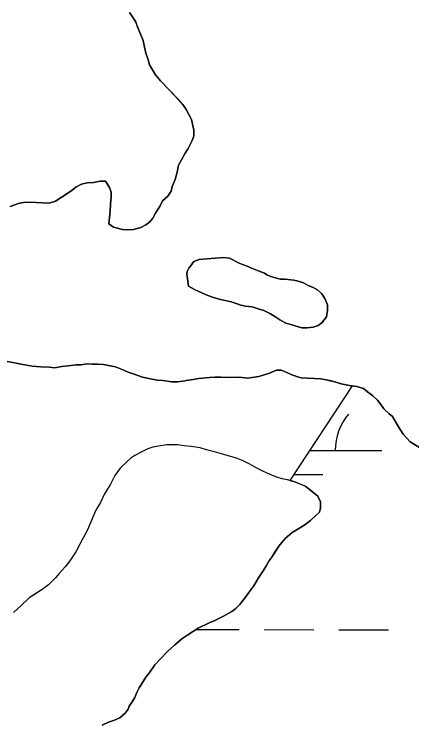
# Model space of a CAD drawing. Extents: x 3161514 to 3199414, y 831166 to 856601.
# Drawn here: x 3194342.3 to 3194598, y 847576.2 to 848032.9 of the extents above; entities that cross this region are included whole.
import ezdxf

# ---------------------------------------------------------------- set-up
doc = ezdxf.new("R2010")
doc.units = 0
for name, color, linetype in [('V-SITE-VEGE', 7, 'Continuous'), ('V-TOPO-SHOR', 7, 'Continuous'), ('V-WETL-SWMP', 7, 'Continuous')]:
    doc.layers.add(name, color=color, linetype=linetype)

msp = doc.modelspace()

# ---------------------------------------------------------------- linework, layer by layer
at = {"layer": 'V-SITE-VEGE'}
for points in [[(3194416.42, 848034.01), (3194418.82, 848030.59), (3194420.42, 848027.69), (3194421.49, 848024.79), (3194425.23, 848016.1), (3194426.05, 848011.62), (3194426.87, 848007.93), (3194428.47, 848003.45), (3194429.28, 848000.29), (3194433.28, 847993.97), (3194436.47, 847990.03), (3194442.04, 847984.26), (3194450.81, 847974.8), (3194452.94, 847971.65), (3194456.41, 847965.07), (3194457.77, 847958.21), (3194457.79, 847954.51), (3194456.75, 847951.6), (3194454.14, 847946.57), (3194452.31, 847943.4), (3194449.96, 847939.16), (3194447.86, 847935.71), (3194447.1, 847931.22), (3194445.8, 847926.46), (3194443.98, 847921.97), (3194443.21, 847919.06), (3194441.11, 847915.88), (3194437.7, 847912.69), (3194436.13, 847909.52), (3194433.25, 847904.75)], [(3194433.25, 847904.75), (3194431.42, 847901.57), (3194429.59, 847899.18), (3194426.96, 847897.32), (3194423.8, 847895.72), (3194419.06, 847894.37), (3194415.1, 847894.08), (3194411.93, 847894.33), (3194406.11, 847895.88), (3194403.2, 847897.98), (3194403.94, 847906.16), (3194404.18, 847910.66), (3194404.69, 847915.14), (3194404.67, 847918.31), (3194403.59, 847921.47), (3194400.93, 847925.42), (3194397.5, 847925.4), (3194393.28, 847924.58), (3194389.32, 847924.3), (3194385.63, 847923.48), (3194381.95, 847921.61), (3194379.58, 847919.76), (3194376.69, 847917.63), (3194372.48, 847914.96), (3194368.8, 847912.57), (3194364.85, 847911.22), (3194360.36, 847911.46), (3194356.4, 847911.7), (3194352.96, 847911.95), (3194348.21, 847911.66), (3194345.05, 847911.11), (3194339.77, 847909.23)], [(3194337.7, 847809.44), (3194342.46, 847808.41), (3194346.69, 847807.64), (3194353.82, 847806.36), (3194359.37, 847805.86), (3194364.91, 847805.63), (3194368.35, 847805.38), (3194372.83, 847806.2), (3194377.05, 847806.49), (3194382.06, 847807.31), (3194385.23, 847807.32), (3194389.45, 847807.88), (3194392.62, 847807.63), (3194396.32, 847807.65), (3194399.75, 847807.41), (3194403.98, 847806.64), (3194407.41, 847805.87), (3194411.65, 847804.31), (3194415.62, 847802.48), (3194418.79, 847801.44), (3194424.87, 847799.37), (3194430.95, 847798.08), (3194434.39, 847797.31), (3194437.82, 847797.06), (3194443.63, 847796.3), (3194447.59, 847796.33), (3194452.34, 847796.88), (3194452.87, 847797.15), (3194457.35, 847797.7), (3194461.05, 847798.52), (3194467.91, 847799.08), (3194471.6, 847799.37), (3194475.3, 847799.39), (3194481.63, 847799.16), (3194486.91, 847799.19), (3194492.46, 847798.69), (3194499.58, 847799.79), (3194502.48, 847800.6), (3194506.43, 847801.94), (3194510.91, 847803.81), (3194514.08, 847803.83), (3194517.25, 847802.53)], [(3194517.25, 847802.53), (3194520.96, 847800.7), (3194523.34, 847799.92), (3194523.87, 847799.66), (3194526.78, 847798.89), (3194530.74, 847798.64), (3194535.49, 847798.41), (3194539.45, 847798.17), (3194542.89, 847797.66), (3194549.23, 847796.11), (3194552.67, 847795.07), (3194559.01, 847793.79), (3194559.61, 847793.7), (3194562.71, 847793.28), (3194566.94, 847791.98), (3194569.59, 847789.89), (3194573.04, 847787.27), (3194575.96, 847784.38), (3194578.09, 847781.75), (3194579.95, 847778.86), (3194580.22, 847778.59), (3194583.14, 847775.97), (3194585.52, 847773.87), (3194589.52, 847767.3), (3194592.45, 847762.56), (3194596.97, 847757.57), (3194603.06, 847753.91)], [(3194519.71, 847732.7), (3194518.17, 847733.1), (3194514.74, 847733.88), (3194511.3, 847734.91), (3194508.39, 847735.95), (3194502.57, 847738.56), (3194498.33, 847740.65), (3194493.83, 847743.26), (3194489.59, 847745.35), (3194485.36, 847747.17), (3194481.39, 847748.21), (3194477.16, 847749.5), (3194471.08, 847751.32), (3194466.06, 847752.61), (3194461.83, 847753.9), (3194456.01, 847754.66), (3194451.52, 847755.17), (3194447.29, 847755.67), (3194440.43, 847755.63), (3194435.16, 847754.81), (3194431.46, 847754.26), (3194428.3, 847753.19), (3194424.36, 847751.32), (3194419.88, 847748.91), (3194417.25, 847747.05), (3194414.89, 847744.93), (3194410.42, 847740.68), (3194407.02, 847735.91), (3194404.14, 847730.35), (3194402.05, 847726.91), (3194400.22, 847723.72), (3194397.88, 847718.7), (3194394.73, 847713.66), (3194393.43, 847710.75), (3194389.52, 847700.96), (3194384.56, 847691.69), (3194381.95, 847686.93), (3194380.12, 847684.28), (3194378.02, 847681.1), (3194375.14, 847677.12), (3194371.2, 847672.87), (3194368.85, 847670.22), (3194364.38, 847665.71), (3194360.96, 847663.05), (3194352.02, 847657.19), (3194346.77, 847652.41), (3194341.78, 847647.9)], [(3194427.02, 847606.14), (3194429.12, 847608.79), (3194432.78, 847614.09), (3194436.46, 847618.07), (3194441.18, 847622.85), (3194445.38, 847626.83), (3194450.11, 847630.82), (3194454.06, 847633.48), (3194460.63, 847637.74), (3194467.74, 847641.21), (3194471.43, 847642.55), (3194476.43, 847645.22), (3194482.22, 847648.42), (3194484.85, 847650.29), (3194487.47, 847652.94), (3194491.14, 847657.71), (3194493.24, 847660.63), (3194496.38, 847664.87), (3194499.52, 847670.17), (3194502.4, 847674.67), (3194504.49, 847678.11), (3194506.06, 847680.76), (3194507.89, 847683.41), (3194512.6, 847690.57), (3194516.54, 847695.34), (3194521, 847699.33), (3194522.06, 847699.86), (3194528.63, 847703.86), (3194532.84, 847707.05), (3194536.25, 847710.24), (3194538.62, 847712.36), (3194539.39, 847715.27), (3194539.37, 847718.97), (3194537.5, 847722.65), (3194531.93, 847727.11), (3194529.54, 847729.21), (3194522.14, 847732.07), (3194519.71, 847732.7)], [(3194398.95, 847575.35), (3194402.9, 847577.22), (3194406.85, 847578.57), (3194410.27, 847579.91), (3194413.69, 847583.09), (3194415.52, 847585.48), (3194416.3, 847587.6), (3194418.13, 847590.25), (3194419.96, 847593.16), (3194421.27, 847596.34), (3194422.57, 847599.25), (3194425.19, 847603.49), (3194427.02, 847606.14)]]:
    msp.add_lwpolyline(points, dxfattribs=at)
msp.add_lwpolyline([(3194454.36, 847857.77), (3194453.25, 847865.88), (3194453.6, 847867.29), (3194454.65, 847869.42), (3194455.7, 847870.83), (3194457.8, 847873.67), (3194461.32, 847875.1), (3194466.26, 847875.48), (3194471.55, 847875.86), (3194477.19, 847876.25), (3194480.73, 847875.91), (3194487.45, 847872.43), (3194492.05, 847870.68), (3194495.58, 847869.29), (3194499.83, 847867.55), (3194503.37, 847866.16), (3194504.79, 847865.11), (3194507.26, 847864.07), (3194513.27, 847862.33), (3194516.45, 847862.35), (3194522.1, 847861.68), (3194524.93, 847860.99), (3194528.46, 847859.95), (3194531.29, 847858.2), (3194534.12, 847857.16), (3194537.31, 847855.41), (3194540.15, 847852.96), (3194542.28, 847849.44), (3194543.71, 847845.92), (3194543.73, 847842.39), (3194543.05, 847838.15), (3194540.25, 847834.26), (3194537.79, 847832.47), (3194534.62, 847831.4), (3194530.74, 847831.02), (3194527.21, 847831), (3194523.68, 847832.04), (3194520.14, 847833.08), (3194516.96, 847834.12), (3194513.06, 847836.22), (3194510.58, 847837.97), (3194507.04, 847840.07), (3194502.8, 847842.16), (3194499.26, 847843.2), (3194495.37, 847844.59), (3194491.14, 847844.92), (3194487.95, 847845.6), (3194485.12, 847846.65), (3194481.94, 847847.69), (3194478.05, 847848.73), (3194474.17, 847849.41), (3194469.93, 847850.8), (3194466.74, 847851.84), (3194461.44, 847854.28), (3194458.25, 847855.67)], close=True, dxfattribs=at)
at = {"layer": 'V-TOPO-SHOR'}
msp.add_line((3194519.71, 847732.7), (3194519.59, 847732.73), dxfattribs=at)
for points in [[(3194403.59, 847921.47), (3194404.67, 847918.31), (3194404.69, 847915.14), (3194404.18, 847910.65), (3194403.94, 847906.16), (3194403.2, 847897.98), (3194406.11, 847895.88), (3194411.93, 847894.33), (3194415.1, 847894.08), (3194419.06, 847894.37), (3194423.8, 847895.72), (3194426.96, 847897.32), (3194429.59, 847899.18), (3194431.42, 847901.57), (3194433.25, 847904.75), (3194436.13, 847909.52), (3194437.7, 847912.69), (3194441.11, 847915.88), (3194443.21, 847919.06), (3194443.98, 847921.97), (3194445.8, 847926.46), (3194447.1, 847931.22), (3194447.86, 847935.71), (3194449.96, 847939.16), (3194452.31, 847943.4), (3194454.14, 847946.57), (3194456.75, 847951.6), (3194457.79, 847954.51), (3194457.77, 847958.21), (3194456.41, 847965.07), (3194452.94, 847971.65), (3194450.81, 847974.8), (3194447.89, 847977.96), (3194442.04, 847984.26), (3194436.47, 847990.03), (3194433.28, 847993.97), (3194429.28, 848000.29), (3194428.47, 848003.45), (3194426.87, 848007.93), (3194426.05, 848011.62), (3194425.23, 848016.1), (3194421.49, 848024.79), (3194420.42, 848027.69), (3194418.82, 848030.59), (3194416.42, 848034.01)], [(3194339.77, 847909.23), (3194345.05, 847911.11), (3194348.21, 847911.66), (3194352.96, 847911.95), (3194356.4, 847911.7), (3194360.36, 847911.46), (3194364.85, 847911.22), (3194368.8, 847912.57), (3194372.48, 847914.96), (3194376.69, 847917.63), (3194379.58, 847919.76), (3194381.95, 847921.61), (3194385.63, 847923.48), (3194389.32, 847924.3), (3194393.28, 847924.58), (3194397.5, 847925.4), (3194400.93, 847925.42), (3194403.59, 847921.47)], [(3194454.36, 847857.77), (3194458.25, 847855.67), (3194461.44, 847854.28), (3194466.74, 847851.84), (3194469.93, 847850.8), (3194474.17, 847849.41), (3194478.05, 847848.73), (3194481.94, 847847.69), (3194485.12, 847846.65), (3194487.95, 847845.6), (3194491.14, 847844.92), (3194495.37, 847844.59), (3194499.26, 847843.2), (3194502.8, 847842.16), (3194507.04, 847840.07), (3194510.58, 847837.97), (3194513.06, 847836.22), (3194516.96, 847834.12), (3194520.14, 847833.08), (3194523.68, 847832.04), (3194527.21, 847831), (3194530.74, 847831.02), (3194534.62, 847831.4), (3194537.79, 847832.47), (3194540.25, 847834.25), (3194543.05, 847838.15), (3194543.73, 847842.39), (3194543.71, 847845.92), (3194542.28, 847849.44), (3194540.15, 847852.96), (3194537.31, 847855.41), (3194534.12, 847857.16), (3194531.29, 847858.2), (3194528.46, 847859.95), (3194524.93, 847860.99), (3194522.1, 847861.68), (3194516.45, 847862.35), (3194513.27, 847862.33), (3194507.26, 847864.07), (3194504.79, 847865.11), (3194503.37, 847866.16), (3194499.83, 847867.55), (3194495.58, 847869.29), (3194492.05, 847870.68), (3194487.45, 847872.42), (3194480.73, 847875.91), (3194477.19, 847876.25), (3194471.55, 847875.86), (3194466.26, 847875.48), (3194461.32, 847875.1), (3194457.8, 847873.67), (3194455.7, 847870.83), (3194454.65, 847869.42), (3194453.6, 847867.29), (3194453.25, 847865.88), (3194454.36, 847857.77)], [(3194559.61, 847793.7), (3194559.01, 847793.79), (3194552.67, 847795.07), (3194549.23, 847796.11), (3194546.06, 847796.88), (3194542.89, 847797.66), (3194539.45, 847798.17), (3194535.49, 847798.41), (3194530.74, 847798.64), (3194526.78, 847798.89), (3194523.87, 847799.66), (3194523.34, 847799.92), (3194520.96, 847800.7), (3194517.25, 847802.53), (3194514.08, 847803.83), (3194510.91, 847803.81), (3194506.43, 847801.94), (3194502.48, 847800.6), (3194499.58, 847799.79), (3194492.46, 847798.69), (3194486.91, 847799.19), (3194481.63, 847799.16), (3194475.3, 847799.39), (3194471.6, 847799.37), (3194467.91, 847799.08), (3194461.05, 847798.52), (3194457.35, 847797.7), (3194452.87, 847797.15), (3194452.34, 847796.88), (3194447.59, 847796.33), (3194443.63, 847796.3), (3194437.82, 847797.06), (3194434.39, 847797.31), (3194430.95, 847798.08), (3194424.87, 847799.37), (3194418.79, 847801.44), (3194415.62, 847802.48), (3194411.65, 847804.31), (3194407.41, 847805.87), (3194403.98, 847806.64), (3194399.75, 847807.41), (3194396.32, 847807.65), (3194392.62, 847807.63), (3194389.45, 847807.88), (3194385.23, 847807.33), (3194382.06, 847807.31), (3194377.05, 847806.49), (3194372.83, 847806.2), (3194368.35, 847805.38), (3194364.91, 847805.63), (3194359.37, 847805.86), (3194353.82, 847806.36), (3194346.69, 847807.64), (3194342.46, 847808.41), (3194337.7, 847809.44)], [(3194603.06, 847753.91), (3194596.97, 847757.57), (3194592.45, 847762.56), (3194589.52, 847767.3), (3194585.52, 847773.87), (3194583.14, 847775.97), (3194580.22, 847778.59), (3194579.95, 847778.86), (3194578.09, 847781.75), (3194575.96, 847784.38), (3194573.04, 847787.27), (3194569.59, 847789.89), (3194566.94, 847791.98), (3194562.71, 847793.28), (3194559.61, 847793.7)], [(3194519.59, 847732.73), (3194518.17, 847733.1), (3194514.74, 847733.88), (3194511.3, 847734.91), (3194508.39, 847735.95), (3194502.57, 847738.56), (3194498.33, 847740.65), (3194493.83, 847743.26), (3194489.59, 847745.35), (3194485.36, 847747.17), (3194481.39, 847748.21), (3194477.16, 847749.5), (3194471.08, 847751.32), (3194466.06, 847752.61), (3194461.83, 847753.9), (3194456.01, 847754.66), (3194451.52, 847755.17), (3194447.29, 847755.67), (3194440.43, 847755.63), (3194435.16, 847754.81), (3194431.46, 847754.26), (3194428.3, 847753.19), (3194424.35, 847751.32), (3194419.88, 847748.91), (3194417.25, 847747.05), (3194414.89, 847744.93), (3194410.42, 847740.68), (3194407.02, 847735.91), (3194404.14, 847730.35), (3194402.05, 847726.91), (3194400.22, 847723.72), (3194397.87, 847718.7), (3194394.73, 847713.66), (3194393.43, 847710.75), (3194389.52, 847700.96), (3194384.56, 847691.69), (3194381.95, 847686.93), (3194380.12, 847684.28), (3194378.02, 847681.1), (3194375.14, 847677.12), (3194371.2, 847672.87), (3194368.85, 847670.22), (3194364.38, 847665.71), (3194360.96, 847663.05), (3194356.49, 847660.12), (3194352.02, 847657.19), (3194346.77, 847652.41), (3194341.78, 847647.9)], [(3194398.95, 847575.35), (3194402.9, 847577.22), (3194406.85, 847578.57), (3194410.27, 847579.91), (3194413.69, 847583.09), (3194415.52, 847585.48), (3194416.3, 847587.6), (3194418.13, 847590.25), (3194419.96, 847593.16), (3194421.27, 847596.34), (3194422.57, 847599.25), (3194425.19, 847603.49), (3194427.02, 847606.14), (3194429.12, 847608.79), (3194430.95, 847611.44), (3194432.78, 847614.09), (3194436.46, 847618.07), (3194441.18, 847622.85), (3194445.38, 847626.83), (3194450.11, 847630.82), (3194454.06, 847633.48), (3194460.63, 847637.74), (3194467.74, 847641.21), (3194471.43, 847642.55), (3194476.43, 847645.22), (3194482.22, 847648.42), (3194484.85, 847650.29), (3194487.47, 847652.94), (3194491.14, 847657.71), (3194493.24, 847660.63), (3194496.38, 847664.87), (3194499.52, 847670.17), (3194502.4, 847674.67), (3194504.49, 847678.11), (3194506.06, 847680.76), (3194507.89, 847683.41), (3194509.99, 847686.59), (3194512.6, 847690.57), (3194516.54, 847695.34), (3194521, 847699.33), (3194522.06, 847699.86), (3194528.63, 847703.86), (3194532.84, 847707.05), (3194536.25, 847710.24), (3194538.62, 847712.36), (3194539.39, 847715.27), (3194539.37, 847718.97), (3194537.5, 847722.65), (3194531.93, 847727.11), (3194529.54, 847729.21), (3194522.14, 847732.07), (3194519.71, 847732.7)]]:
    msp.add_lwpolyline(points, dxfattribs=at)
at = {"layer": 'V-WETL-SWMP'}
for p, q in [((3194532.32, 847752.14), (3194578.77, 847752.01)), ((3194522.21, 847736.73), (3194540.73, 847736.68)), ((3194459.34, 847636.91), (3194487.05, 847636.83)), ((3194503.05, 847636.79), (3194535.05, 847636.7)), ((3194551.05, 847636.65), (3194583.05, 847636.56))]:
    msp.add_line(p, q, dxfattribs=at)
for points in [[(3194603.06, 847753.91), (3194596.97, 847757.57), (3194592.45, 847762.56), (3194589.52, 847767.3), (3194585.52, 847773.87), (3194583.14, 847775.97), (3194580.22, 847778.59), (3194579.95, 847778.86), (3194578.09, 847781.75), (3194575.96, 847784.38), (3194573.04, 847787.27), (3194569.59, 847789.89), (3194566.94, 847791.98), (3194562.71, 847793.28), (3194559.61, 847793.71), (3194519.59, 847732.73), (3194522.14, 847732.07), (3194529.55, 847729.21), (3194531.93, 847727.11), (3194537.5, 847722.65), (3194539.37, 847718.97), (3194539.39, 847715.27), (3194538.62, 847712.36), (3194536.25, 847710.24), (3194532.84, 847707.05), (3194528.63, 847703.86), (3194522.06, 847699.86), (3194521, 847699.33), (3194516.54, 847695.34), (3194512.6, 847690.57), (3194507.89, 847683.41), (3194506.06, 847680.76), (3194504.49, 847678.11), (3194502.4, 847674.67), (3194499.52, 847670.17), (3194496.38, 847664.87), (3194493.24, 847660.63), (3194491.14, 847657.71), (3194487.47, 847652.94), (3194484.85, 847650.29), (3194482.22, 847648.42), (3194476.43, 847645.22), (3194471.43, 847642.55), (3194467.74, 847641.21), (3194460.63, 847637.74), (3194454.06, 847633.48), (3194450.11, 847630.82), (3194445.38, 847626.83), (3194441.18, 847622.85), (3194436.46, 847618.07), (3194432.78, 847614.09), (3194429.12, 847608.79), (3194427.02, 847606.14), (3194425.19, 847603.49), (3194422.57, 847599.25), (3194421.27, 847596.34), (3194419.96, 847593.16), (3194418.13, 847590.25), (3194416.3, 847587.6)], [(3194416.3, 847587.6), (3194415.52, 847585.48), (3194413.69, 847583.09), (3194410.27, 847579.91), (3194406.85, 847578.57), (3194402.9, 847577.22), (3194398.95, 847575.35)]]:
    msp.add_lwpolyline(points, dxfattribs=at)
msp.add_arc((3194584.02, 847752.47), 35.25, 139.0699, 180.6135, dxfattribs=at)

doc.saveas('drawing.dxf')
